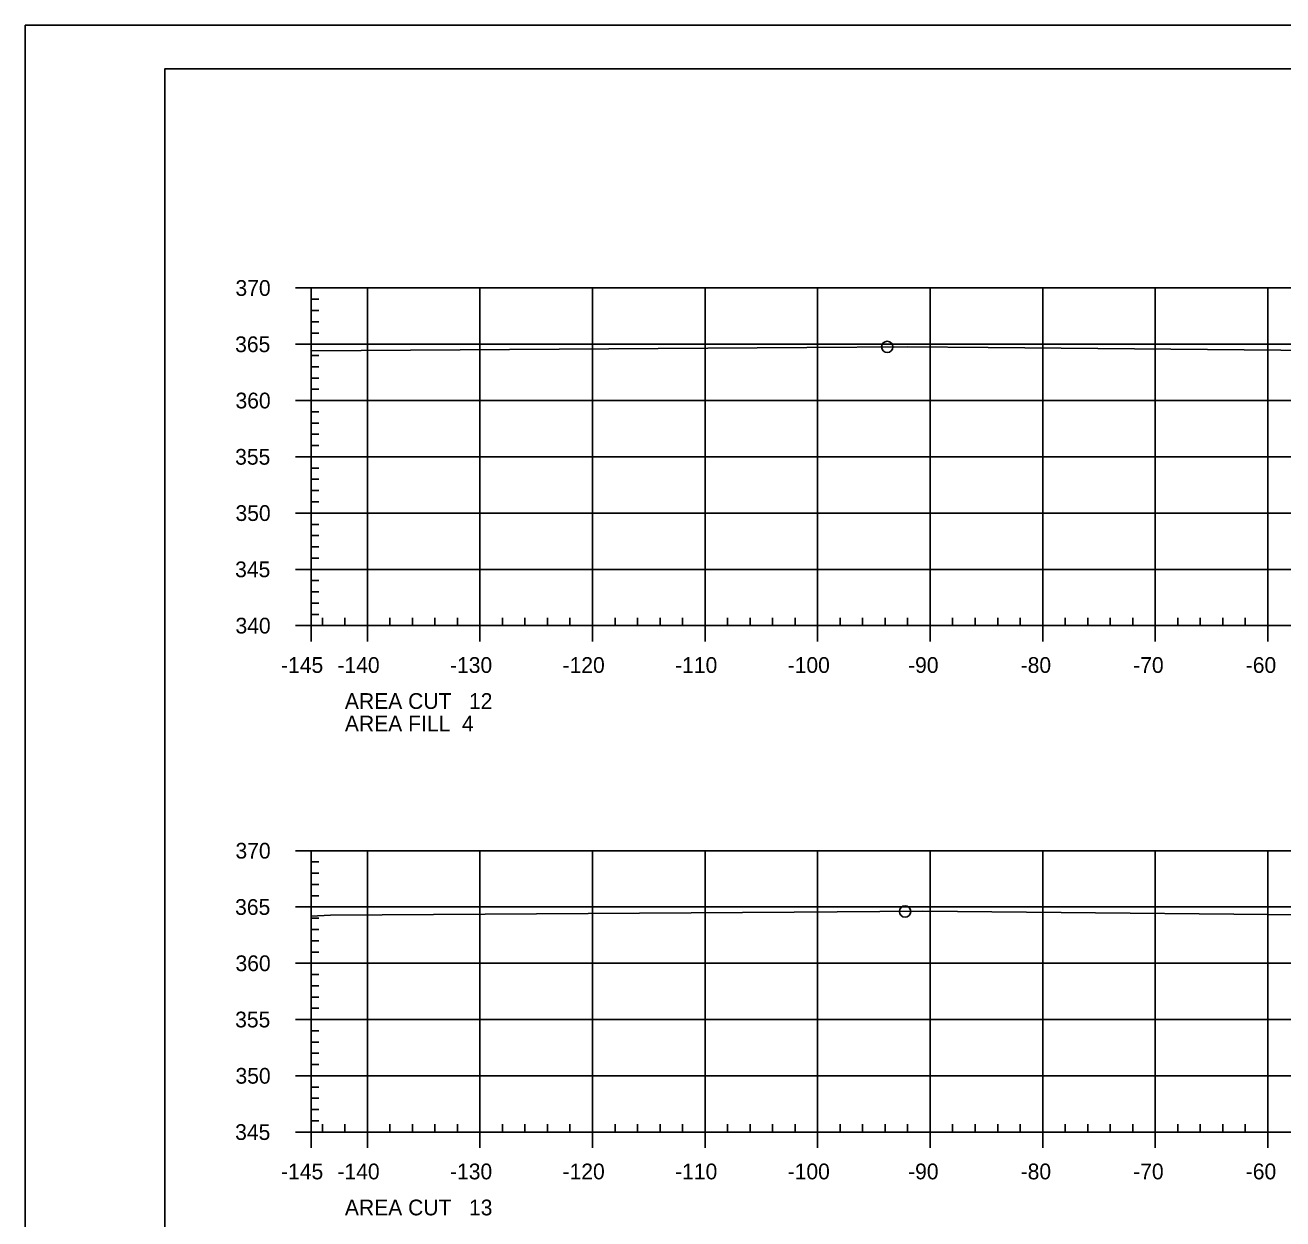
# Model space of a CAD drawing. Extents: x 1359801 to 1362404, y 372415 to 374228.
# Drawn here: x 1359800.9 to 1359912.7, y 373268.5 to 373374.6 of the extents above; entities that cross this region are included whole.
import ezdxf

# ---------------------------------------------------------------- set-up
doc = ezdxf.new("R2010")
doc.units = 0
for name, color, linetype in [('S_DRG_PT_SYM', 7, 'Continuous'), ('S_MAILBOX', 7, 'Continuous'), ('S_PRIMARY_CTL', 7, 'Continuous'), ('S_SHOULDER', 7, 'Continuous'), ('S_UTL_PT_SYM', 7, 'Continuous'), ('S_WATER_UTILITIES', 7, 'Continuous')]:
    doc.layers.add(name, color=color, linetype=linetype)

msp = doc.modelspace()

# ---------------------------------------------------------------- linework, layer by layer
at = {"layer": 'S_DRG_PT_SYM'}
for points in [[(1359826.35, 373345.68), (1359826.37, 373345.68), (1359870.39, 373345.98), (1359879.31, 373346.04), (1359886.49, 373345.98), (1359928.73, 373345.6)], [(1359826.35, 373295.45), (1359828.08, 373295.52), (1359869.27, 373295.8), (1359880.69, 373295.88), (1359923.66, 373295.48)]]:
    msp.add_lwpolyline(points, dxfattribs=at)
at = {"layer": 'S_MAILBOX'}
for p, q in [((1359826.35, 373351.26), (1360116.35, 373351.26)), ((1359826.35, 373321.26), (1359826.35, 373351.26)), ((1359826.35, 373351.26), (1360116.35, 373351.26)), ((1359826.35, 373321.26), (1359826.35, 373351.26)), ((1359831.35, 373321.26), (1359831.35, 373351.26)), ((1359831.35, 373321.26), (1359831.35, 373351.26)), ((1359841.35, 373321.26), (1359841.35, 373351.26)), ((1359841.35, 373321.26), (1359841.35, 373351.26)), ((1359851.35, 373321.26), (1359851.35, 373351.26)), ((1359851.35, 373321.26), (1359851.35, 373351.26)), ((1359861.35, 373321.26), (1359861.35, 373351.26)), ((1359861.35, 373321.26), (1359861.35, 373351.26)), ((1359871.35, 373321.26), (1359871.35, 373351.26)), ((1359871.35, 373321.26), (1359871.35, 373351.26)), ((1359881.35, 373321.26), (1359881.35, 373351.26)), ((1359881.35, 373321.26), (1359881.35, 373351.26)), ((1359891.35, 373321.26), (1359891.35, 373351.26)), ((1359891.35, 373321.26), (1359891.35, 373351.26)), ((1359901.35, 373321.26), (1359901.35, 373351.26)), ((1359901.35, 373321.26), (1359901.35, 373351.26)), ((1359911.35, 373321.26), (1359911.35, 373351.26)), ((1359911.35, 373321.26), (1359911.35, 373351.26)), ((1359826.35, 373346.26), (1360116.35, 373346.26)), ((1359826.35, 373346.26), (1360116.35, 373346.26)), ((1359826.35, 373341.26), (1360116.35, 373341.26)), ((1359826.35, 373341.26), (1360116.35, 373341.26)), ((1359826.35, 373336.26), (1360116.35, 373336.26)), ((1359826.35, 373336.26), (1360116.35, 373336.26)), ((1359826.35, 373331.26), (1360116.35, 373331.26)), ((1359826.35, 373331.26), (1360116.35, 373331.26)), ((1359826.35, 373326.26), (1360116.35, 373326.26)), ((1359826.35, 373326.26), (1360116.35, 373326.26)), ((1359826.35, 373321.26), (1360116.35, 373321.26)), ((1359826.35, 373321.26), (1360116.35, 373321.26)), ((1359826.35, 373301.26), (1360116.35, 373301.26)), ((1359826.35, 373276.26), (1359826.35, 373301.26)), ((1359831.35, 373276.26), (1359831.35, 373301.26)), ((1359841.35, 373276.26), (1359841.35, 373301.26)), ((1359851.35, 373276.26), (1359851.35, 373301.26)), ((1359861.35, 373276.26), (1359861.35, 373301.26)), ((1359871.35, 373276.26), (1359871.35, 373301.26)), ((1359881.35, 373276.26), (1359881.35, 373301.26)), ((1359891.35, 373276.26), (1359891.35, 373301.26)), ((1359901.35, 373276.26), (1359901.35, 373301.26)), ((1359911.35, 373276.26), (1359911.35, 373301.26)), ((1359826.35, 373296.26), (1360116.35, 373296.26)), ((1359826.35, 373291.26), (1360116.35, 373291.26)), ((1359826.35, 373286.26), (1360116.35, 373286.26)), ((1359826.35, 373281.26), (1360116.35, 373281.26)), ((1359826.35, 373276.26), (1360116.35, 373276.26))]:
    msp.add_line(p, q, dxfattribs=at)
at = {"layer": 'S_SHOULDER'}
msp.add_line((1359800.95, 373374.61), (1360134.28, 373374.61), dxfattribs=at)
for points in [[(1359800.94, 373374.61), (1360134.28, 373374.61), (1360134.28, 373161.28), (1359800.94, 373161.28)], [(1360047.27, 373370.72), (1360047.27, 373360.84), (1360083, 373360.84), (1360083, 373357.92), (1360106.2, 373357.92), (1360106.2, 373333.59), (1360129.53, 373333.59), (1360129.53, 373165.26), (1359813.35, 373165.26), (1359813.35, 373370.72)]]:
    msp.add_lwpolyline(points, close=True, dxfattribs=at)
for centre in [(1359877.54, 373346.03), (1359879.12, 373295.86)]:
    msp.add_circle(centre, 0.5, dxfattribs=at)
at = {"layer": 'S_UTL_PT_SYM'}
for p, q in [((1359813.35, 373370.72), (1360129.53, 373370.72)), ((1359813.35, 373165.26), (1359813.35, 373370.72))]:
    msp.add_line(p, q, dxfattribs=at)
at = {"layer": 'S_WATER_UTILITIES'}
for p, q in [((1359824.95, 373351.26), (1359826.35, 373351.26)), ((1359826.35, 373321.26), (1359826.35, 373351.26)), ((1359826.35, 373350.26), (1359827.05, 373350.26)), ((1359826.35, 373349.26), (1359827.05, 373349.26)), ((1359826.35, 373348.26), (1359827.05, 373348.26)), ((1359826.35, 373347.26), (1359827.05, 373347.26)), ((1359824.95, 373346.26), (1359826.35, 373346.26)), ((1359826.35, 373345.26), (1359827.05, 373345.26)), ((1359826.35, 373344.26), (1359827.05, 373344.26)), ((1359826.35, 373343.26), (1359827.05, 373343.26)), ((1359826.35, 373342.26), (1359827.05, 373342.26)), ((1359824.95, 373341.26), (1359826.35, 373341.26)), ((1359826.35, 373340.26), (1359827.05, 373340.26)), ((1359826.35, 373339.26), (1359827.05, 373339.26)), ((1359826.35, 373338.26), (1359827.05, 373338.26)), ((1359824.95, 373336.26), (1359826.35, 373336.26)), ((1359826.35, 373337.26), (1359827.05, 373337.26)), ((1359826.35, 373335.26), (1359827.05, 373335.26)), ((1359826.35, 373334.26), (1359827.05, 373334.26)), ((1359826.35, 373333.26), (1359827.05, 373333.26)), ((1359826.35, 373332.26), (1359827.05, 373332.26)), ((1359824.95, 373331.26), (1359826.35, 373331.26)), ((1359826.35, 373330.26), (1359827.05, 373330.26)), ((1359826.35, 373329.26), (1359827.05, 373329.26)), ((1359826.35, 373328.26), (1359827.05, 373328.26)), ((1359824.95, 373326.26), (1359826.35, 373326.26)), ((1359826.35, 373327.26), (1359827.05, 373327.26)), ((1359826.35, 373325.26), (1359827.05, 373325.26)), ((1359826.35, 373324.26), (1359827.05, 373324.26)), ((1359826.35, 373323.26), (1359827.05, 373323.26)), ((1359826.35, 373322.26), (1359827.05, 373322.26)), ((1359826.35, 373321.26), (1359826.35, 373321.96)), ((1359827.35, 373321.26), (1359827.35, 373321.96)), ((1359829.35, 373321.26), (1359829.35, 373321.96)), ((1359833.35, 373321.26), (1359833.35, 373321.96)), ((1359835.35, 373321.26), (1359835.35, 373321.96)), ((1359837.35, 373321.26), (1359837.35, 373321.96)), ((1359839.35, 373321.26), (1359839.35, 373321.96)), ((1359843.35, 373321.26), (1359843.35, 373321.96)), ((1359845.35, 373321.26), (1359845.35, 373321.96)), ((1359847.35, 373321.26), (1359847.35, 373321.96)), ((1359849.35, 373321.26), (1359849.35, 373321.96)), ((1359853.35, 373321.26), (1359853.35, 373321.96)), ((1359855.35, 373321.26), (1359855.35, 373321.96)), ((1359857.35, 373321.26), (1359857.35, 373321.96)), ((1359859.35, 373321.26), (1359859.35, 373321.96)), ((1359863.35, 373321.26), (1359863.35, 373321.96)), ((1359865.35, 373321.26), (1359865.35, 373321.96)), ((1359867.35, 373321.26), (1359867.35, 373321.96)), ((1359869.35, 373321.26), (1359869.35, 373321.96)), ((1359873.35, 373321.26), (1359873.35, 373321.96)), ((1359875.35, 373321.26), (1359875.35, 373321.96)), ((1359877.35, 373321.26), (1359877.35, 373321.96)), ((1359879.35, 373321.26), (1359879.35, 373321.96)), ((1359883.35, 373321.26), (1359883.35, 373321.96)), ((1359885.35, 373321.26), (1359885.35, 373321.96)), ((1359887.35, 373321.26), (1359887.35, 373321.96)), ((1359889.35, 373321.26), (1359889.35, 373321.96)), ((1359893.35, 373321.26), (1359893.35, 373321.96)), ((1359895.35, 373321.26), (1359895.35, 373321.96)), ((1359897.35, 373321.26), (1359897.35, 373321.96)), ((1359899.35, 373321.26), (1359899.35, 373321.96)), ((1359903.35, 373321.26), (1359903.35, 373321.96)), ((1359905.35, 373321.26), (1359905.35, 373321.96)), ((1359907.35, 373321.26), (1359907.35, 373321.96)), ((1359909.35, 373321.26), (1359909.35, 373321.96)), ((1359824.95, 373321.26), (1359826.35, 373321.26)), ((1359826.35, 373321.26), (1360116.35, 373321.26)), ((1359826.35, 373319.86), (1359826.35, 373321.26)), ((1359831.35, 373319.86), (1359831.35, 373321.26)), ((1359841.35, 373319.86), (1359841.35, 373321.26)), ((1359851.35, 373319.86), (1359851.35, 373321.26)), ((1359861.35, 373319.86), (1359861.35, 373321.26)), ((1359871.35, 373319.86), (1359871.35, 373321.26)), ((1359881.35, 373319.86), (1359881.35, 373321.26)), ((1359891.35, 373319.86), (1359891.35, 373321.26)), ((1359901.35, 373319.86), (1359901.35, 373321.26)), ((1359911.35, 373319.86), (1359911.35, 373321.26)), ((1359824.95, 373301.26), (1359826.35, 373301.26)), ((1359826.35, 373276.26), (1359826.35, 373301.26)), ((1359826.35, 373300.26), (1359827.05, 373300.26)), ((1359826.35, 373299.26), (1359827.05, 373299.26)), ((1359826.35, 373298.26), (1359827.05, 373298.26)), ((1359826.35, 373297.26), (1359827.05, 373297.26)), ((1359824.95, 373296.26), (1359826.35, 373296.26)), ((1359826.35, 373295.26), (1359827.05, 373295.26)), ((1359826.35, 373294.26), (1359827.05, 373294.26)), ((1359826.35, 373293.26), (1359827.05, 373293.26)), ((1359826.35, 373292.26), (1359827.05, 373292.26)), ((1359824.95, 373291.26), (1359826.35, 373291.26)), ((1359826.35, 373290.26), (1359827.05, 373290.26)), ((1359826.35, 373289.26), (1359827.05, 373289.26)), ((1359826.35, 373288.26), (1359827.05, 373288.26)), ((1359826.35, 373287.26), (1359827.05, 373287.26)), ((1359824.95, 373286.26), (1359826.35, 373286.26)), ((1359826.35, 373285.26), (1359827.05, 373285.26)), ((1359826.35, 373284.26), (1359827.05, 373284.26)), ((1359826.35, 373283.26), (1359827.05, 373283.26)), ((1359826.35, 373282.26), (1359827.05, 373282.26)), ((1359824.95, 373281.26), (1359826.35, 373281.26)), ((1359826.35, 373280.26), (1359827.05, 373280.26)), ((1359826.35, 373279.26), (1359827.05, 373279.26)), ((1359826.35, 373278.26), (1359827.05, 373278.26)), ((1359826.35, 373277.26), (1359827.05, 373277.26)), ((1359824.95, 373276.26), (1359826.35, 373276.26)), ((1359826.35, 373276.26), (1359826.35, 373276.96)), ((1359826.35, 373276.26), (1360116.35, 373276.26)), ((1359826.35, 373274.86), (1359826.35, 373276.26)), ((1359827.35, 373276.26), (1359827.35, 373276.96)), ((1359829.35, 373276.26), (1359829.35, 373276.96)), ((1359831.35, 373274.86), (1359831.35, 373276.26)), ((1359833.35, 373276.26), (1359833.35, 373276.96)), ((1359835.35, 373276.26), (1359835.35, 373276.96)), ((1359837.35, 373276.26), (1359837.35, 373276.96)), ((1359839.35, 373276.26), (1359839.35, 373276.96)), ((1359841.35, 373274.86), (1359841.35, 373276.26)), ((1359843.35, 373276.26), (1359843.35, 373276.96)), ((1359845.35, 373276.26), (1359845.35, 373276.96)), ((1359847.35, 373276.26), (1359847.35, 373276.96)), ((1359849.35, 373276.26), (1359849.35, 373276.96)), ((1359851.35, 373274.86), (1359851.35, 373276.26)), ((1359853.35, 373276.26), (1359853.35, 373276.96)), ((1359855.35, 373276.26), (1359855.35, 373276.96)), ((1359857.35, 373276.26), (1359857.35, 373276.96)), ((1359859.35, 373276.26), (1359859.35, 373276.96)), ((1359861.35, 373274.86), (1359861.35, 373276.26)), ((1359863.35, 373276.26), (1359863.35, 373276.96)), ((1359865.35, 373276.26), (1359865.35, 373276.96)), ((1359867.35, 373276.26), (1359867.35, 373276.96)), ((1359869.35, 373276.26), (1359869.35, 373276.96)), ((1359871.35, 373274.86), (1359871.35, 373276.26)), ((1359873.35, 373276.26), (1359873.35, 373276.96)), ((1359875.35, 373276.26), (1359875.35, 373276.96)), ((1359877.35, 373276.26), (1359877.35, 373276.96)), ((1359879.35, 373276.26), (1359879.35, 373276.96)), ((1359881.35, 373274.86), (1359881.35, 373276.26)), ((1359883.35, 373276.26), (1359883.35, 373276.96)), ((1359885.35, 373276.26), (1359885.35, 373276.96)), ((1359887.35, 373276.26), (1359887.35, 373276.96)), ((1359889.35, 373276.26), (1359889.35, 373276.96)), ((1359891.35, 373274.86), (1359891.35, 373276.26)), ((1359893.35, 373276.26), (1359893.35, 373276.96)), ((1359895.35, 373276.26), (1359895.35, 373276.96)), ((1359897.35, 373276.26), (1359897.35, 373276.96)), ((1359899.35, 373276.26), (1359899.35, 373276.96)), ((1359901.35, 373274.86), (1359901.35, 373276.26)), ((1359903.35, 373276.26), (1359903.35, 373276.96)), ((1359905.35, 373276.26), (1359905.35, 373276.96)), ((1359907.35, 373276.26), (1359907.35, 373276.96)), ((1359909.35, 373276.26), (1359909.35, 373276.96)), ((1359911.35, 373274.86), (1359911.35, 373276.26))]:
    msp.add_line(p, q, dxfattribs=at)

# ---------------------------------------------------------------- texts
at = {"layer": 'S_PRIMARY_CTL'}
for s, p in [('370', (1359819.63, 373350.56)), ('365', (1359819.6, 373345.56)), ('360', (1359819.63, 373340.56)), ('355', (1359819.6, 373335.56)), ('350', (1359819.63, 373330.56)), ('345', (1359819.6, 373325.56)), ('340', (1359819.63, 373320.56)), ('-145', (1359823.68, 373317.06)), ('-140', (1359828.69, 373317.06)), ('-130', (1359838.69, 373317.06)), ('-120', (1359848.69, 373317.06)), ('-110', (1359858.69, 373317.06)), ('-100', (1359868.69, 373317.06)), ('-90', (1359879.39, 373317.06)), ('-80', (1359889.39, 373317.06)), ('-70', (1359899.39, 373317.06)), ('-60', (1359909.39, 373317.06)), ('AREA CUT   12', (1359829.35, 373313.86)), ('AREA FILL  4', (1359829.35, 373311.86)), ('370', (1359819.63, 373300.56)), ('365', (1359819.6, 373295.56)), ('360', (1359819.63, 373290.56)), ('355', (1359819.6, 373285.56)), ('350', (1359819.63, 373280.56)), ('345', (1359819.6, 373275.56)), ('-145', (1359823.68, 373272.06)), ('-140', (1359828.69, 373272.06)), ('-130', (1359838.69, 373272.06)), ('-120', (1359848.69, 373272.06)), ('-110', (1359858.69, 373272.06)), ('-100', (1359868.69, 373272.06)), ('-90', (1359879.39, 373272.06)), ('-80', (1359889.39, 373272.06)), ('-70', (1359899.39, 373272.06)), ('-60', (1359909.39, 373272.06)), ('AREA CUT   13', (1359829.35, 373268.86))]:
    msp.add_text(s, height=1.4, dxfattribs=at).set_placement(p)
at = {"layer": 'S_SHOULDER'}
for p in [(1359826.32, 373345.63), (1359828.04, 373295.47)]:
    msp.add_text('+', height=0.1, dxfattribs=at).set_placement(p)

doc.saveas('drawing.dxf')
